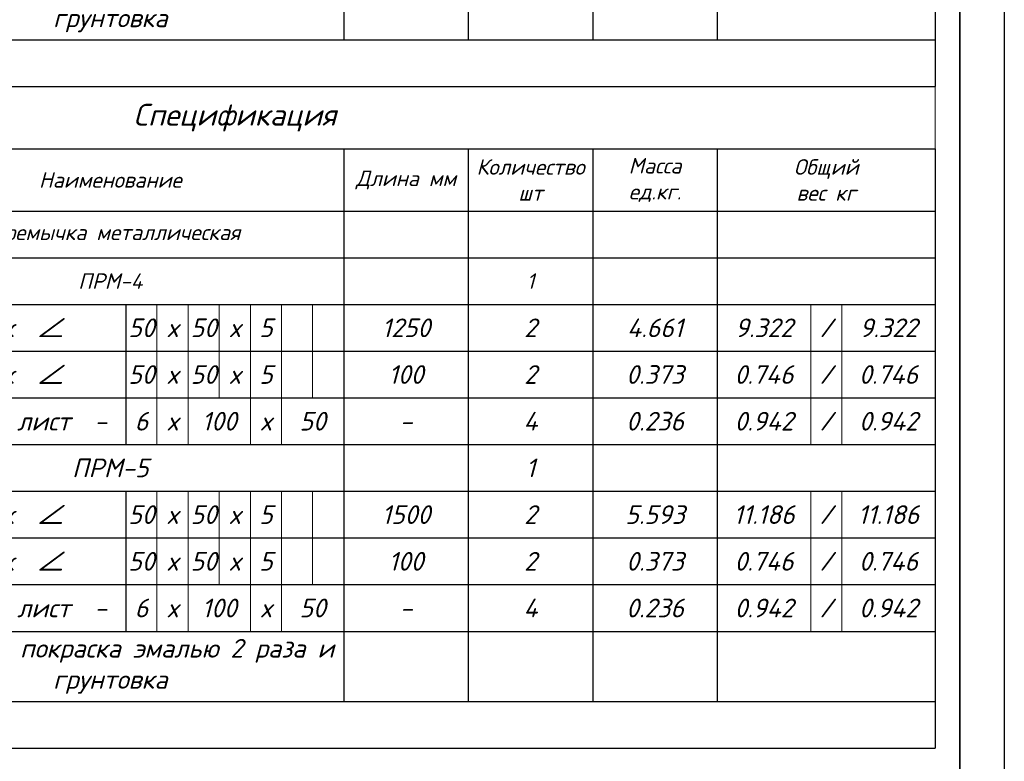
# Model space of a CAD drawing. Header units: millimetres. Extents: x -33345 to 4712671, y -3392 to 121473.
# Tile 369 of 656: x 2125362 to 2136433, y 51014 to 59351. Entities that reach past the tile are written whole.
import ezdxf

# ---------------------------------------------------------------- set-up
doc = ezdxf.new("R2010")
doc.units = ezdxf.units.MM
doc.layers.add('_линия', color=7, linetype='Continuous')
doc.layers.add('ACO-текст', color=7, linetype='Continuous', lineweight=20)
doc.styles.add('ISOCPEUR', font='isocpeui.ttf', dxfattribs={"height": 300})
doc.styles.add('ISOCPUER', font='isocpeui.ttf', dxfattribs={"height": 250})
doc.styles.add('simp 0', font='isocpeui.ttf')

# ---------------------------------------------------------------- blocks, each defined once
blk = doc.blocks.new('awertgre')
at = {"ltscale": 20}
blk.add_lwpolyline([(-49481172, 24226618), (-49439172, 24226618), (-49439172, 24196918), (-49481172, 24196918)], close=True, dxfattribs=at)
at = {"lineweight": 35}
blk.add_lwpolyline([(-49479172, 24226118), (-49439672, 24226118), (-49439672, 24197418), (-49479172, 24197418)], close=True, dxfattribs=at)
blk = doc.blocks.new('*T1361')
at = {"color": 0, "lineweight": -2, "transparency": 16777216}
for p, q in [((0, -700), (15750, -700)), ((6650, -2450), (6650, -4025)), ((9100, -2450), (9100, -4025)), ((13300, -2450), (14350, -2450)), ((13300, -2450), (13300, -4025)), ((15750, -2450), (15750, -4025)), ((6650, -2975), (7350, -2975)), ((7700, -2975), (9100, -2975)), ((13300, -2975), (15750, -2975)), ((6650, -3500), (9100, -3500)), ((13300, -3500), (15750, -3500)), ((13300, -4025), (15750, -4025)), ((6650, -4550), (6650, -6125)), ((9100, -4550), (9100, -6912.5)), ((13300, -4550), (14350, -4550)), ((13300, -4550), (13300, -6912.5)), ((15750, -4550), (15750, -6912.5)), ((6650, -5075), (7350, -5075)), ((7700, -5075), (9100, -5075)), ((13300, -5075), (15750, -5075)), ((6650, -5600), (9100, -5600)), ((13300, -5600), (15750, -5600)), ((13300, -6125), (15750, -6125))]:
    blk.add_line(p, q, dxfattribs=at)
at = {"color": 0, "linetype": 'ByBlock', "lineweight": -2, "transparency": 16777216}
for p, q in [((0, -700), (0, -7437.5)), ((1050, -700), (1050, -6912.5)), ((3850, -700), (3850, -6912.5)), ((9100, -700), (9100, -2450)), ((10500, -700), (10500, -6912.5)), ((11900, -700), (11900, -6912.5)), ((13300, -700), (13300, -2450)), ((15750, -700), (15750, -2450)), ((0, -1400), (15750, -1400)), ((0, -1925), (15750, -1925)), ((0, -2450), (13300, -2450)), ((14350, -2450), (15750, -2450)), ((0, -2975), (6650, -2975)), ((7350, -2975), (7700, -2975)), ((9100, -2975), (13300, -2975)), ((0, -3500), (6650, -3500)), ((9100, -3500), (13300, -3500)), ((0, -4025), (13300, -4025)), ((9100, -4025), (9100, -4550)), ((13300, -4025), (13300, -4550)), ((15750, -4025), (15750, -4550)), ((0, -4550), (13300, -4550)), ((14350, -4550), (15750, -4550)), ((0, -5075), (6650, -5075)), ((7350, -5075), (7700, -5075)), ((9100, -5075), (13300, -5075)), ((0, -5600), (6650, -5600)), ((9100, -5600), (13300, -5600)), ((0, -6125), (13300, -6125)), ((0, -6912.5), (15750, -6912.5)), ((15750, -6912.5), (15750, -7437.5)), ((0, -7437.5), (15750, -7437.5))]:
    blk.add_line(p, q, dxfattribs=at)
at = {"layer": 'Defpoints', "color": 8, "linetype": 'ByBlock', "lineweight": 0, "transparency": 16777216}
for p, q in [((0, 0), (15750, 0)), ((0, 0), (0, -700)), ((15750, 0), (15750, -700)), ((7000, -2450), (7000, -4025)), ((7350, -2450), (7350, -4025)), ((7700, -2450), (7700, -3500)), ((8050, -2450), (8050, -4025)), ((8400, -2450), (8400, -4025)), ((8750, -2450), (8750, -3500)), ((14350, -2450), (14350, -4025)), ((14700, -2450), (14700, -4025)), ((7000, -4550), (7000, -6125)), ((7350, -4550), (7350, -6125)), ((7700, -4550), (7700, -5600)), ((8050, -4550), (8050, -6125)), ((8400, -4550), (8400, -6125)), ((8750, -4550), (8750, -5600)), ((14350, -4550), (14350, -6125)), ((14700, -4550), (14700, -6125))]:
    blk.add_line(p, q, dxfattribs=at)
at = {"color": 0, "transparency": 16777216, "attachment_point": 5}
for s, insert, char_height, width, style in [('{\\C256;Спецификация}', (7875, -350), 245, 15747.9, 'ISOCPUER'), ('{\\C256;Марка\\Pпоз.}', (525, -1050), 175, 1047.9, 'ISOCPUER'), ('Количество шт', (11200, -1050), 175, 1397.9, 'ISOCPUER'), ('{\\C256;Масса\\Pед.кг.}', (12600, -1050), 175, 1397.9, 'ISOCPUER'), ('{\\C256;Общий\\Pвес кг}', (14525, -1050), 175, 2447.9, 'ISOCPUER'), ('{\\C256;Обозначение}', (2450, -1050), 175, 2797.9, 'ISOCPUER'), ('{\\C256;Наименование}', (6475, -1050), 175, 5247.9, 'ISOCPUER'), ('Длина мм', (9800, -1050), 175, 1397.9, 'ISOCPUER'), ('{\\C256;Перемычка металлическая}', (6475, -1662.5), 175, 5247.9, 'ISOCPUER'), ('ПРМ-2', (6475, -2187.5), 175, 5247.9, 'ISOCPUER'), ('1', (11200, -2187.5), 175, 1397.9, 'ISOCPUER'), ('1', (525, -2712.5), 210, 1047.9, 'ISOCPEUR'), ('{\\C256;ГОСТ 8509-72}', (2450, -2712.5), 210, 2797.9, 'ISOCPEUR'), ('Уголок  ∠', (5250, -2712.5), 210, 2797.9, 'ISOCPEUR'), ('50', (6825, -2712.5), 210, 347.9, 'ISOCPEUR'), ('х', (7175, -2712.5), 210, 347.9, 'ISOCPEUR'), ('50', (7525, -2712.5), 210, 347.9, 'ISOCPEUR'), ('х', (7875, -2712.5), 210, 347.9, 'ISOCPEUR'), ('5', (8225, -2712.5), 210, 347.9, 'ISOCPEUR'), ('800', (9800, -2712.5), 210, 1397.9, 'ISOCPEUR'), ('2', (11200, -2712.5), 210, 1397.9, 'ISOCPEUR'), ('{\\C256;2.983}', (12600, -2712.5), 210, 1397.9, 'ISOCPEUR'), ('5.966', (13825, -2712.5), 210, 1047.9, 'ISOCPEUR'), ('/', (14525, -2712.5), 210, 347.9, 'ISOCPEUR'), ('5.966', (15225, -2712.5), 210, 1047.9, 'ISOCPEUR'), ('/', (14525, -3237.5), 210, 347.9, 'ISOCPEUR'), ('2', (525, -3237.5), 210, 1047.9, 'ISOCPEUR'), ('{\\C256;ГОСТ 8509-72}', (2450, -3237.5), 210, 2797.9, 'ISOCPEUR'), ('Уголок  ∠', (5250, -3237.5), 210, 2797.9, 'ISOCPEUR'), ('50', (6825, -3237.5), 210, 347.9, 'ISOCPEUR'), ('х', (7175, -3237.5), 210, 347.9, 'ISOCPEUR'), ('50', (7525, -3237.5), 210, 347.9, 'ISOCPEUR'), ('х', (7875, -3237.5), 210, 347.9, 'ISOCPEUR'), ('5', (8225, -3237.5), 210, 347.9, 'ISOCPEUR'), ('100', (9800, -3237.5), 210, 1397.9, 'ISOCPEUR'), ('2', (11200, -3237.5), 210, 1397.9, 'ISOCPEUR'), ('{\\C256;0.373}', (12600, -3237.5), 210, 1397.9, 'ISOCPEUR'), ('0.746', (13825, -3237.5), 210, 1047.9, 'ISOCPEUR'), ('0.746', (15225, -3237.5), 210, 1047.9, 'ISOCPEUR')]:
    blk.add_mtext(s, dxfattribs=dict(at, insert=insert, char_height=char_height, width=width, style=style))
at = {"transparency": 16777216, "char_height": 210, "attachment_point": 5, "style": 'ISOCPEUR'}
for s, insert, width in [('3', (525, -3762.5), 1047.9), ('ГОСТ 19903-2015', (2450, -3762.5), 2797.9), ('Стальной лист  -', (5250, -3762.5), 2797.9), ('6', (6825, -3762.5), 347.9), ('100', (7700, -3762.5), 697.9), ('50', (8750, -3762.5), 697.9), ('4', (11200, -3762.5), 1397.9), ('0.236', (12600, -3762.5), 1397.9), ('0.942', (13825, -3762.5), 1047.9), ('/', (14525, -3762.5), 347.9), ('0.942', (15225, -3762.5), 1047.9), ('х', (7175, -3762.5), 347.9), ('х', (8225, -3762.5), 347.9), ('-', (9800, -3762.5), 1397.9), ('ПРМ-3', (6475, -4287.5), 5247.9), ('1', (11200, -4287.5), 1397.9), ('1', (525, -4812.5), 1047.9), ('{\\C256;ГОСТ 8509-72}', (2450, -4812.5), 2797.9), ('Уголок  ∠', (5250, -4812.5), 2797.9), ('50', (6825, -4812.5), 347.9), ('х', (7175, -4812.5), 347.9), ('50', (7525, -4812.5), 347.9), ('х', (7875, -4812.5), 347.9), ('5', (8225, -4812.5), 347.9), ('1000', (9800, -4812.5), 1397.9), ('2', (11200, -4812.5), 1397.9), ('{\\C256;3.729}', (12600, -4812.5), 1397.9), ('7.458', (13825, -4812.5), 1047.9), ('/', (14525, -4812.5), 347.9), ('7.458', (15225, -4812.5), 1047.9), ('2', (525, -5337.5), 1047.9), ('50', (6825, -5337.5), 347.9), ('50', (7525, -5337.5), 347.9), ('100', (9800, -5337.5), 1397.9), ('2', (11200, -5337.5), 1397.9), ('0.746', (13825, -5337.5), 1047.9), ('/', (14525, -5337.5), 347.9), ('0.746', (15225, -5337.5), 1047.9), ('{\\C256;ГОСТ 8509-72}', (2450, -5337.5), 2797.9), ('Уголок  ∠', (5250, -5337.5), 2797.9), ('х', (7175, -5337.5), 347.9), ('х', (7875, -5337.5), 347.9), ('5', (8225, -5337.5), 347.9), ('{\\C256;0.373}', (12600, -5337.5), 1397.9), ('3', (525, -5862.5), 1047.9), ('ГОСТ 19903-2015', (2450, -5862.5), 2797.9), ('Стальной лист  -', (5250, -5862.5), 2797.9), ('6', (6825, -5862.5), 347.9), ('100', (7700, -5862.5), 697.9), ('50', (8750, -5862.5), 697.9), ('4', (11200, -5862.5), 1397.9), ('0.236', (12600, -5862.5), 1397.9), ('0.942', (13825, -5862.5), 1047.9), ('/', (14525, -5862.5), 347.9), ('0.942', (15225, -5862.5), 1047.9), ('х', (7175, -5862.5), 347.9), ('х', (8225, -5862.5), 347.9), ('-', (9800, -5862.5), 1397.9), ('Масленная покраска эмалью 2 раза и грунтовка', (6475, -6518.8), 5247.9)]:
    blk.add_mtext(s, dxfattribs=dict(at, insert=insert, width=width))
blk = doc.blocks.new('*T1364')
at = {"color": 0, "lineweight": -2, "transparency": 16777216}
for p, q in [((0, -700), (15750, -700)), ((6650, -2450), (6650, -4025)), ((9100, -2450), (9100, -4025)), ((13300, -2450), (14350, -2450)), ((13300, -2450), (13300, -4025)), ((15750, -2450), (15750, -4025)), ((6650, -2975), (7350, -2975)), ((7700, -2975), (9100, -2975)), ((13300, -2975), (15750, -2975)), ((6650, -3500), (9100, -3500)), ((13300, -3500), (15750, -3500)), ((13300, -4025), (15750, -4025)), ((6650, -4550), (6650, -6125)), ((9100, -4550), (9100, -6912.5)), ((13300, -4550), (14350, -4550)), ((13300, -4550), (13300, -6912.5)), ((15750, -4550), (15750, -6912.5)), ((6650, -5075), (7350, -5075)), ((7700, -5075), (9100, -5075)), ((13300, -5075), (15750, -5075)), ((6650, -5600), (9100, -5600)), ((13300, -5600), (15750, -5600)), ((13300, -6125), (15750, -6125))]:
    blk.add_line(p, q, dxfattribs=at)
at = {"color": 0, "linetype": 'ByBlock', "lineweight": -2, "transparency": 16777216}
for p, q in [((0, -700), (0, -7437.5)), ((1050, -700), (1050, -6912.5)), ((3850, -700), (3850, -6912.5)), ((9100, -700), (9100, -2450)), ((10500, -700), (10500, -6912.5)), ((11900, -700), (11900, -6912.5)), ((13300, -700), (13300, -2450)), ((15750, -700), (15750, -2450)), ((0, -1400), (15750, -1400)), ((0, -1925), (15750, -1925)), ((0, -2450), (13300, -2450)), ((14350, -2450), (15750, -2450)), ((0, -2975), (6650, -2975)), ((7350, -2975), (7700, -2975)), ((9100, -2975), (13300, -2975)), ((0, -3500), (6650, -3500)), ((9100, -3500), (13300, -3500)), ((0, -4025), (13300, -4025)), ((9100, -4025), (9100, -4550)), ((13300, -4025), (13300, -4550)), ((15750, -4025), (15750, -4550)), ((0, -4550), (13300, -4550)), ((14350, -4550), (15750, -4550)), ((0, -5075), (6650, -5075)), ((7350, -5075), (7700, -5075)), ((9100, -5075), (13300, -5075)), ((0, -5600), (6650, -5600)), ((9100, -5600), (13300, -5600)), ((0, -6125), (13300, -6125)), ((0, -6912.5), (15750, -6912.5)), ((15750, -6912.5), (15750, -7437.5)), ((0, -7437.5), (15750, -7437.5))]:
    blk.add_line(p, q, dxfattribs=at)
at = {"layer": 'Defpoints', "color": 8, "linetype": 'ByBlock', "lineweight": 0, "transparency": 16777216}
for p, q in [((0, 0), (15750, 0)), ((0, 0), (0, -700)), ((15750, 0), (15750, -700)), ((7000, -2450), (7000, -4025)), ((7350, -2450), (7350, -4025)), ((7700, -2450), (7700, -3500)), ((8050, -2450), (8050, -4025)), ((8400, -2450), (8400, -4025)), ((8750, -2450), (8750, -3500)), ((14350, -2450), (14350, -4025)), ((14700, -2450), (14700, -4025)), ((7000, -4550), (7000, -6125)), ((7350, -4550), (7350, -6125)), ((7700, -4550), (7700, -5600)), ((8050, -4550), (8050, -6125)), ((8400, -4550), (8400, -6125)), ((8750, -4550), (8750, -5600)), ((14350, -4550), (14350, -6125)), ((14700, -4550), (14700, -6125))]:
    blk.add_line(p, q, dxfattribs=at)
at = {"color": 0, "transparency": 16777216, "attachment_point": 5}
for s, insert, char_height, width, style in [('{\\C256;Спецификация}', (7875, -350), 245, 15747.9, 'ISOCPUER'), ('{\\C256;Марка\\Pпоз.}', (525, -1050), 175, 1047.9, 'ISOCPUER'), ('Количество шт', (11200, -1050), 175, 1397.9, 'ISOCPUER'), ('{\\C256;Масса\\Pед.кг.}', (12600, -1050), 175, 1397.9, 'ISOCPUER'), ('{\\C256;Общий\\Pвес кг}', (14525, -1050), 175, 2447.9, 'ISOCPUER'), ('{\\C256;Обозначение}', (2450, -1050), 175, 2797.9, 'ISOCPUER'), ('{\\C256;Наименование}', (6475, -1050), 175, 5247.9, 'ISOCPUER'), ('Длина мм', (9800, -1050), 175, 1397.9, 'ISOCPUER'), ('{\\C256;Перемычка металлическая}', (6475, -1662.5), 175, 5247.9, 'ISOCPUER'), ('ПРМ-4', (6475, -2187.5), 175, 5247.9, 'ISOCPUER'), ('1', (11200, -2187.5), 175, 1397.9, 'ISOCPUER'), ('1', (525, -2712.5), 210, 1047.9, 'ISOCPEUR'), ('{\\C256;ГОСТ 8509-72}', (2450, -2712.5), 210, 2797.9, 'ISOCPEUR'), ('Уголок  ∠', (5250, -2712.5), 210, 2797.9, 'ISOCPEUR'), ('50', (6825, -2712.5), 210, 347.9, 'ISOCPEUR'), ('х', (7175, -2712.5), 210, 347.9, 'ISOCPEUR'), ('50', (7525, -2712.5), 210, 347.9, 'ISOCPEUR'), ('х', (7875, -2712.5), 210, 347.9, 'ISOCPEUR'), ('5', (8225, -2712.5), 210, 347.9, 'ISOCPEUR'), ('1250', (9800, -2712.5), 210, 1397.9, 'ISOCPEUR'), ('2', (11200, -2712.5), 210, 1397.9, 'ISOCPEUR'), ('{\\C256;4.661}', (12600, -2712.5), 210, 1397.9, 'ISOCPEUR'), ('9.322', (13825, -2712.5), 210, 1047.9, 'ISOCPEUR'), ('/', (14525, -2712.5), 210, 347.9, 'ISOCPEUR'), ('9.322', (15225, -2712.5), 210, 1047.9, 'ISOCPEUR'), ('/', (14525, -3237.5), 210, 347.9, 'ISOCPEUR'), ('2', (525, -3237.5), 210, 1047.9, 'ISOCPEUR'), ('{\\C256;ГОСТ 8509-72}', (2450, -3237.5), 210, 2797.9, 'ISOCPEUR'), ('Уголок  ∠', (5250, -3237.5), 210, 2797.9, 'ISOCPEUR'), ('50', (6825, -3237.5), 210, 347.9, 'ISOCPEUR'), ('х', (7175, -3237.5), 210, 347.9, 'ISOCPEUR'), ('50', (7525, -3237.5), 210, 347.9, 'ISOCPEUR'), ('х', (7875, -3237.5), 210, 347.9, 'ISOCPEUR'), ('5', (8225, -3237.5), 210, 347.9, 'ISOCPEUR'), ('100', (9800, -3237.5), 210, 1397.9, 'ISOCPEUR'), ('2', (11200, -3237.5), 210, 1397.9, 'ISOCPEUR'), ('{\\C256;0.373}', (12600, -3237.5), 210, 1397.9, 'ISOCPEUR'), ('0.746', (13825, -3237.5), 210, 1047.9, 'ISOCPEUR'), ('0.746', (15225, -3237.5), 210, 1047.9, 'ISOCPEUR')]:
    blk.add_mtext(s, dxfattribs=dict(at, insert=insert, char_height=char_height, width=width, style=style))
at = {"transparency": 16777216, "char_height": 210, "attachment_point": 5, "style": 'ISOCPEUR'}
for s, insert, width in [('3', (525, -3762.5), 1047.9), ('ГОСТ 19903-2015', (2450, -3762.5), 2797.9), ('Стальной лист  -', (5250, -3762.5), 2797.9), ('6', (6825, -3762.5), 347.9), ('100', (7700, -3762.5), 697.9), ('50', (8750, -3762.5), 697.9), ('4', (11200, -3762.5), 1397.9), ('0.236', (12600, -3762.5), 1397.9), ('0.942', (13825, -3762.5), 1047.9), ('/', (14525, -3762.5), 347.9), ('0.942', (15225, -3762.5), 1047.9), ('х', (7175, -3762.5), 347.9), ('х', (8225, -3762.5), 347.9), ('-', (9800, -3762.5), 1397.9), ('ПРМ-5', (6475, -4287.5), 5247.9), ('1', (11200, -4287.5), 1397.9), ('1', (525, -4812.5), 1047.9), ('{\\C256;ГОСТ 8509-72}', (2450, -4812.5), 2797.9), ('Уголок  ∠', (5250, -4812.5), 2797.9), ('50', (6825, -4812.5), 347.9), ('х', (7175, -4812.5), 347.9), ('50', (7525, -4812.5), 347.9), ('х', (7875, -4812.5), 347.9), ('5', (8225, -4812.5), 347.9), ('1500', (9800, -4812.5), 1397.9), ('2', (11200, -4812.5), 1397.9), ('{\\C256;5.593}', (12600, -4812.5), 1397.9), ('11.186', (13825, -4812.5), 1047.9), ('/', (14525, -4812.5), 347.9), ('11.186', (15225, -4812.5), 1047.9), ('2', (525, -5337.5), 1047.9), ('50', (6825, -5337.5), 347.9), ('50', (7525, -5337.5), 347.9), ('100', (9800, -5337.5), 1397.9), ('2', (11200, -5337.5), 1397.9), ('0.746', (13825, -5337.5), 1047.9), ('/', (14525, -5337.5), 347.9), ('0.746', (15225, -5337.5), 1047.9), ('{\\C256;ГОСТ 8509-72}', (2450, -5337.5), 2797.9), ('Уголок  ∠', (5250, -5337.5), 2797.9), ('х', (7175, -5337.5), 347.9), ('х', (7875, -5337.5), 347.9), ('5', (8225, -5337.5), 347.9), ('{\\C256;0.373}', (12600, -5337.5), 1397.9), ('3', (525, -5862.5), 1047.9), ('ГОСТ 19903-2015', (2450, -5862.5), 2797.9), ('Стальной лист  -', (5250, -5862.5), 2797.9), ('6', (6825, -5862.5), 347.9), ('100', (7700, -5862.5), 697.9), ('50', (8750, -5862.5), 697.9), ('4', (11200, -5862.5), 1397.9), ('0.236', (12600, -5862.5), 1397.9), ('0.942', (13825, -5862.5), 1047.9), ('/', (14525, -5862.5), 347.9), ('0.942', (15225, -5862.5), 1047.9), ('х', (7175, -5862.5), 347.9), ('х', (8225, -5862.5), 347.9), ('-', (9800, -5862.5), 1397.9), ('Масленная покраска эмалью 2 раза и грунтовка', (6475, -6518.8), 5247.9)]:
    blk.add_mtext(s, dxfattribs=dict(at, insert=insert, width=width))

msp = doc.modelspace()

# ---------------------------------------------------------------- block references
for name, p in [('*T1361', (2119905.514, 66037.317)), ('*T1364', (2119905.514, 58599.817))]:
    msp.add_blockref(name, p)
at = {"layer": '_линия', "color": 18, "true_color": 0x000000}
msp.add_blockref('awertgre', (51575604.725, -24152417.108, 1359241.5), dxfattribs=at)

# ---------------------------------------------------------------- texts
at = {"layer": 'ACO-текст', "char_height": 300, "width": 3709.09797, "attachment_point": 1, "style": 'simp 0'}
for insert in [(1835901.187, 58582.633), (1950520.376, 58582.633)]:
    msp.add_mtext('\\pi-651.92829,l900;Дюбель-шпильки\\P\\pi183.75353;М12х130', dxfattribs=dict(at, insert=insert))

doc.saveas('drawing.dxf')
